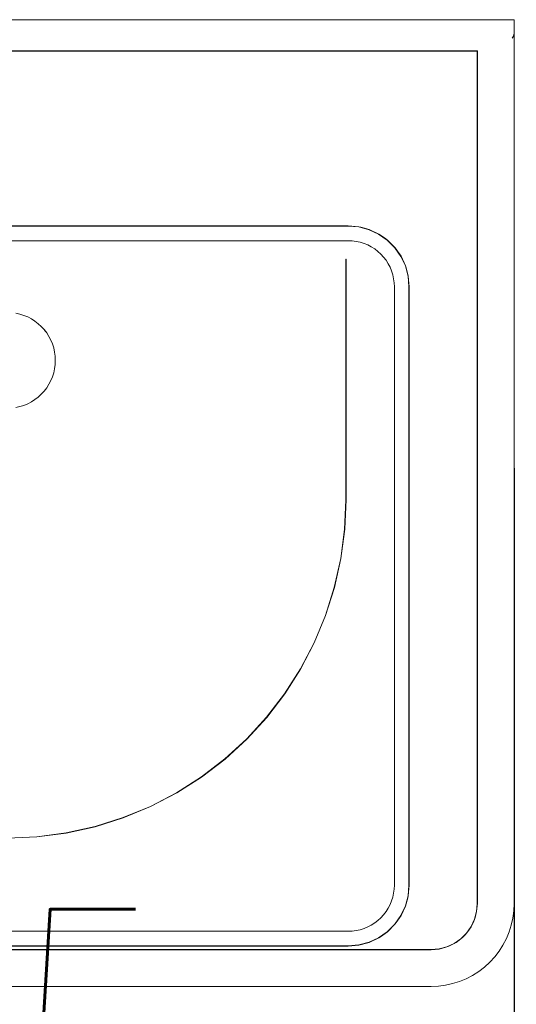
# Model space of a CAD drawing. Header units: millimetres. Extents: x -4835 to 23023, y -15404 to 3906.
# Tile 357 of 409: x 7573 to 7600, y 1406 to 1459. Entities that reach past the tile are written whole.
import ezdxf

# ---------------------------------------------------------------- set-up
doc = ezdxf.new("R2010")
doc.units = ezdxf.units.MM
doc.layers.get('0').update_dxf_attribs({"lineweight": 9})
doc.layers.add('- AGP-1_WYMIARY', color=8, linetype='Continuous', lineweight=9)
doc.layers.add('sp-armatura', color=6, linetype='Continuous', lineweight=15)
doc.styles.add('style1', font='simplex.shx', dxfattribs={"width": 0.6})
doc.dimstyles.new('PKN', dxfattribs={"dimtxt": 18, "dimasz": 10, "dimexe": 10, "dimexo": 0, "dimgap": 5, "dimtad": 1, "dimdec": 0, "dimrnd": 0.5, "dimzin": 10, "dimdsep": 46, "dimtxsty": 'style1', "dimblk": 'ARCHTICK', "dimcen": 0, "dimdle": 8, "dimclrd": 152, "dimclre": 153, "dimclrt": 51, "dimadec": 0, "dimazin": 0, "dimtfac": 1, "dimtdec": 0, "dimtofl": 0, "dimtmove": 0, "dimatfit": 0, "dimldrblk": 'ARCHTICK', "dimfxl": 1, "dimtolj": 1, "dimtzin": 2, "dimarcsym": 0})

# ---------------------------------------------------------------- blocks, each defined once
blk = doc.blocks.new('umywalka renoma comfort')
at = {"layer": 'sp-armatura'}
for p, q in [((25.5, 0), (-25.5, 0)), ((-19.5, 0), (19.5, 0)), ((19.5, 0), (19.848633, 0)), ((19.848633, 0), (20.194641, 0)), ((20.194641, 0), (20.535278, 0)), ((20.535278, 0), (20.868103, 0)), ((20.868103, 0), (21.190491, 0)), ((21.190491, 0), (21.5, 0)), ((21.5, 0), (21.794312, 0)), ((21.794312, 0), (22.071167, 0)), ((22.071167, 0), (22.32843, 0)), ((22.32843, 0), (22.564209, 0)), ((22.564209, 0), (22.776611, 0)), ((22.776611, 0), (22.964111, 0)), ((22.964111, 0), (23.125244, 0)), ((23.125244, 0), (23.258789, 0)), ((23.258789, 0), (23.363709, 0)), ((23.363709, 0), (23.43927, 0)), ((23.43927, 0), (23.484802, 0)), ((23.484802, 0), (23.5, 0)), ((23.5, 0), (23.5, 0)), ((23.5, 0), (26.5, 0)), ((25.674316, 0), (25.5, 0)), ((25.847351, 0), (25.674316, 0)), ((26.017639, 0), (25.847351, 0)), ((26.184082, 0), (26.017639, 0)), ((26.345276, 0), (26.184082, 0)), ((26.5, 0), (26.345276, 0)), ((26.587158, 0), (26.5, 0)), ((26.647156, 0), (26.5, 0)), ((26.673645, 0), (26.587158, 0)), ((26.785584, 0), (26.647156, 0)), ((26.75885, 0), (26.673645, 0)), ((26.842041, 0), (26.75885, 0)), ((26.914246, 0), (26.785584, 0)), ((26.922668, 0), (26.842041, 0)), ((27.032105, 0), (26.914246, 0)), ((27, 0), (26.922668, 0)), ((27.073608, 0), (27, 0)), ((27.138306, 0), (27.032105, 0)), ((27.142822, 0), (27.073608, 0)), ((27.232056, 0), (27.138306, 0)), ((27.207153, 0), (27.142822, 0)), ((27.266052, 0), (27.207153, 0)), ((27.312622, 0), (27.232056, 0)), ((27.319153, 0), (27.266052, 0)), ((27.379395, 0), (27.312622, 0)), ((27.366028, 0), (27.319153, 0)), ((27.406311, 0), (27.366028, 0)), ((27.431885, 0), (27.379395, 0)), ((27.439697, 0), (27.406311, 0)), ((27.469666, 0), (27.431885, 0)), ((27.465942, 0), (27.439697, 0)), ((27.484863, 0), (27.465942, 0)), ((27.492432, 0), (27.469666, 0)), ((27.496216, 0), (27.484863, 0)), ((27.5, 0), (27.492432, 0)), ((27.5, 0), (27.496216, 0)), ((27.5, 0), (27.5, 0)), ((27.5, -0.700012), (27.5, 0)), ((27.395691, -1.005737), (27.409607, -0.986786)), ((27.409607, -0.986786), (27.419434, -0.972198)), ((27.413512, -0.980988), (27.415161, -0.978699)), ((27.415161, -0.978699), (27.419434, -0.972198)), ((27.419434, -0.972198), (27.433044, -0.950012)), ((27.433044, -0.950012), (27.440369, -0.936828)), ((27.438604, -0.940005), (27.439514, -0.938476)), ((27.439514, -0.938476), (27.440369, -0.936828)), ((27.440369, -0.936828), (27.452969, -0.911748)), ((27.440369, -0.936828), (27.441711, -0.934356)), ((27.441711, -0.934356), (27.444192, -0.929217)), ((27.452969, -0.911748), (27.453186, -0.911316)), ((27.453186, -0.911316), (27.458374, -0.899841)), ((27.458374, -0.899841), (27.469065, -0.872999)), ((27.462097, -0.897888), (27.463543, -0.893073)), ((27.463005, -0.894795), (27.462097, -0.897888)), ((27.463543, -0.893073), (27.47168, -0.865967)), ((27.469065, -0.872999), (27.469849, -0.871032)), ((27.469849, -0.871032), (27.473206, -0.861542)), ((27.471285, -0.866971), (27.47168, -0.865967)), ((27.473206, -0.861542), (27.482971, -0.829407)), ((27.482971, -0.829407), (27.484863, -0.822113)), ((27.484863, -0.822113), (27.492432, -0.786834)), ((27.490173, -0.802246), (27.48628, -0.815507)), ((27.488464, -0.819244), (27.490173, -0.802246)), ((27.490077, -0.802573), (27.490917, -0.793895)), ((27.492432, -0.786834), (27.493286, -0.78186)), ((27.493286, -0.78186), (27.497861, -0.745547)), ((27.497861, -0.745547), (27.498108, -0.743591)), ((27.498108, -0.743591), (27.498352, -0.741089)), ((27.498352, -0.741089), (27.499957, -0.701084)), ((27.499957, -0.701084), (27.5, -0.700012)), ((27.5, -0.700012), (27.5, -48)), ((25.505005, -1.695007), (-25.504944, -1.695007)), ((25.494995, -1.705017), (-25.494995, -1.705017)), ((25.494995, -1.705017), (-25.494995, -1.705017)), ((25.494995, -1.705017), (25.494995, -47.999786)), ((25.494995, -1.705017), (25.494995, -47.999786)), ((25.494995, -1.705017), (25.494995, -1.705017)), ((25.505005, -1.695007), (25.505005, -48.000213)), ((25.505005, -1.695007), (25.505005, -1.695007)), ((25.505005, -1.697739), (25.505005, -48.000213)), ((18.500244, -11.195007), (-18.500183, -11.195007)), ((18.500244, -11.195007), (-18.500183, -11.195007)), ((18.499817, -11.205017), (-18.499756, -11.205017)), ((18.499817, -11.205017), (-18.499756, -11.205017)), ((18.499817, -11.205017), (19.072205, -11.255096)), ((18.499817, -11.205017), (19.072205, -11.255096)), ((18.500244, -11.195007), (19.073914, -11.245209)), ((18.500244, -11.195007), (18.614476, -11.205003)), ((18.614535, -11.205009), (19.073914, -11.245209)), ((19.072205, -11.255096), (19.626953, -11.403747)), ((19.072205, -11.255096), (19.626953, -11.403747)), ((19.073914, -11.245209), (19.630432, -11.394317)), ((19.073914, -11.245209), (19.184985, -11.274968)), ((19.185095, -11.274997), (19.630432, -11.394317)), ((19.626953, -11.403747), (20.147522, -11.646484)), ((19.626953, -11.403747), (20.147522, -11.646484)), ((19.630432, -11.394317), (20.152527, -11.637787)), ((19.630432, -11.394317), (19.734607, -11.442898)), ((19.73473, -11.442955), (20.04854, -11.589294)), ((20.048583, -11.589314), (20.152527, -11.637787)), ((20.147522, -11.646484), (20.617981, -11.975921)), ((20.147522, -11.646484), (20.617981, -11.975921)), ((20.152527, -11.637787), (20.624451, -11.968231)), ((20.152527, -11.637787), (20.246504, -11.70359)), ((20.246646, -11.703689), (20.530206, -11.90224)), ((18.5, -12), (-18.5, -12)), ((1.300049, -12), (-1.299988, -12)), ((-1.299988, -12), (1.300049, -12)), ((0.484253, -12), (1.150879, -12)), ((1.150879, -12), (1.181519, -12)), ((1.181519, -12), (1.181527, -12)), ((1.181527, -12), (1.812927, -12)), ((1.361023, -12), (1.300049, -12)), ((1.300049, -12), (1.361023, -12)), ((1.42157, -12), (1.361023, -12)), ((1.361023, -12), (1.42157, -12)), ((1.481201, -12), (1.42157, -12)), ((1.42157, -12), (1.481201, -12)), ((1.539429, -12), (1.481201, -12)), ((1.481201, -12), (1.539429, -12)), ((1.595886, -12), (1.539429, -12)), ((1.539429, -12), (1.595886, -12)), ((1.650024, -12), (1.595886, -12)), ((1.595886, -12), (1.650024, -12)), ((1.701538, -12), (1.650024, -12)), ((1.650024, -12), (1.701538, -12)), ((1.75, -12), (1.701538, -12)), ((1.701538, -12), (1.75, -12)), ((1.794983, -12), (1.75, -12)), ((1.75, -12), (1.794983, -12)), ((1.836243, -12), (1.794983, -12)), ((1.794983, -12), (1.836243, -12)), ((1.812927, -12), (1.873474, -12)), ((1.873413, -12), (1.836243, -12)), ((1.836243, -12), (1.873413, -12)), ((1.90625, -12), (1.873413, -12)), ((1.873413, -12), (1.90625, -12)), ((1.873474, -12), (2.465637, -12)), ((1.934448, -12), (1.90625, -12)), ((1.90625, -12), (1.934448, -12)), ((1.957825, -12), (1.934448, -12)), ((1.934448, -12), (1.957825, -12)), ((1.976196, -12), (1.957825, -12)), ((1.957825, -12), (1.976196, -12)), ((1.98938, -12), (1.976196, -12)), ((1.976196, -12), (1.98938, -12)), ((1.997376, -12), (1.98938, -12)), ((1.98938, -12), (1.997376, -12)), ((2, -12), (1.997376, -12)), ((1.997376, -12), (2, -12)), ((2.465637, -12), (2.55481, -12)), ((2.55481, -12), (3.104614, -12)), ((3.104614, -12), (3.104648, -12)), ((3.104648, -12), (15.09613, -12)), ((15.09613, -12), (15.783386, -12)), ((15.783386, -12), (15.783411, -12)), ((15.783411, -12), (15.783495, -12)), ((15.783495, -12), (15.894836, -12)), ((15.894836, -12), (16.635071, -12)), ((16.635071, -12), (16.710754, -12)), ((16.710754, -12), (17.5, -12)), ((17.5, -12), (17.500017, -12)), ((17.500017, -12), (17.538269, -12)), ((17.538269, -12), (18.371521, -12)), ((18.371521, -12), (18.5, -12)), ((18.5, -12), (18.717896, -12.009521)), ((18.717896, -12.009521), (18.5, -12)), ((18.717896, -12.009521), (18.934143, -12.037994)), ((18.934143, -12.037994), (18.717896, -12.009521)), ((18.934143, -12.037994), (19.147095, -12.085205)), ((19.147095, -12.085205), (18.934143, -12.037994)), ((19.147095, -12.085205), (19.355103, -12.150787)), ((19.355103, -12.150787), (19.147095, -12.085205)), ((19.355103, -12.150787), (19.55658, -12.234253)), ((19.55658, -12.234253), (19.355103, -12.150787)), ((19.55658, -12.234253), (19.75, -12.334961)), ((19.75, -12.334961), (19.55658, -12.234253)), ((20.530239, -11.902264), (20.624451, -11.968231)), ((20.617981, -11.975921), (21.024109, -12.382049)), ((20.617981, -11.975921), (21.024109, -12.382049)), ((20.624451, -11.968231), (21.031799, -12.37558)), ((20.624451, -11.968231), (20.950522, -12.294302)), ((20.950571, -12.294351), (21.031799, -12.37558)), ((19.75, -12.334961), (19.93396, -12.452118)), ((19.93396, -12.452118), (19.75, -12.334961)), ((19.93396, -12.452118), (20.106995, -12.5849)), ((20.106995, -12.5849), (19.93396, -12.452118)), ((20.106995, -12.5849), (20.267822, -12.732239)), ((20.267822, -12.732239), (20.106995, -12.5849)), ((20.267822, -12.732239), (20.415161, -12.893036)), ((20.415161, -12.893036), (20.267822, -12.732239)), ((21.024109, -12.382049), (21.353577, -12.852508)), ((21.024109, -12.382049), (21.353577, -12.852508)), ((21.031799, -12.37558), (21.362244, -12.847503)), ((21.031799, -12.37558), (21.09764, -12.46961)), ((21.097687, -12.469677), (21.296549, -12.753681)), ((21.296574, -12.753718), (21.362244, -12.847503)), ((18.366577, -13), (18.366577, -26.072937)), ((18.366577, -13), (18.366577, -26.072937)), ((18.366577, -13), (18.366577, -13)), ((18.376526, -13), (18.366577, -13)), ((18.366577, -13), (18.376526, -13)), ((18.366577, -13), (18.366577, -13)), ((18.376526, -13), (18.376526, -26.073181)), ((18.376526, -13), (18.376526, -26.073181)), ((18.376526, -13), (18.376526, -13)), ((20.415161, -12.893036), (20.547913, -13.06607)), ((20.547913, -13.06607), (20.415161, -12.893036)), ((20.547913, -13.06607), (20.6651, -13.25)), ((20.6651, -13.25), (20.547913, -13.06607)), ((20.6651, -13.25), (20.765808, -13.443451)), ((20.765808, -13.443451), (20.6651, -13.25)), ((21.353577, -12.852508), (21.596314, -13.373047)), ((21.353577, -12.852508), (21.596314, -13.373047)), ((21.362244, -12.847503), (21.605713, -13.369629)), ((21.362244, -12.847503), (21.410689, -12.951395)), ((21.410742, -12.951508), (21.557275, -13.265753)), ((21.557291, -13.265788), (21.605713, -13.369629)), ((20.765808, -13.443451), (20.849243, -13.644958)), ((20.849243, -13.644958), (20.765808, -13.443451)), ((20.849243, -13.644958), (20.914856, -13.852966)), ((20.914856, -13.852966), (20.849243, -13.644958)), ((20.914856, -13.852966), (20.962036, -14.065887)), ((20.962036, -14.065887), (20.914856, -13.852966)), ((21.596314, -13.373047), (21.744934, -13.927856)), ((21.596314, -13.373047), (21.744934, -13.927856)), ((21.605713, -13.369629), (21.754822, -13.926086)), ((21.605713, -13.369629), (21.635417, -13.480482)), ((21.635428, -13.480523), (21.754822, -13.926086)), ((20.962036, -14.065887), (20.99054, -14.282135)), ((20.99054, -14.282135), (20.962036, -14.065887)), ((20.99054, -14.282135), (21, -14.5)), ((21, -14.5), (20.99054, -14.282135)), ((21.744934, -13.927856), (21.795044, -14.500213)), ((21.744934, -13.927856), (21.795044, -14.500213)), ((21.754822, -13.926086), (21.805054, -14.499786)), ((21.754822, -13.926086), (21.795015, -14.385135)), ((21.795039, -14.38541), (21.805054, -14.499786)), ((21, -14.5), (21, -47)), ((21, -47), (21, -14.5)), ((21.795044, -14.500213), (21.795044, -46.999786)), ((21.795044, -14.500213), (21.795044, -46.999786)), ((21.805054, -14.499786), (21.805054, -47.000213)), ((21.805054, -14.499786), (21.805054, -47.000213)), ((0.451538, -15.939514), (0.672974, -15.988617)), ((0.672974, -15.988617), (0.451538, -15.939514)), ((0.672974, -15.988617), (0.889282, -16.056824)), ((0.889282, -16.056824), (0.672974, -15.988617)), ((0.889282, -16.056824), (1.098816, -16.143615)), ((1.098816, -16.143615), (0.889282, -16.056824)), ((1.098816, -16.143615), (1.300049, -16.248352)), ((1.300049, -16.248352), (1.098816, -16.143615)), ((1.300049, -16.248352), (1.491333, -16.370209)), ((1.491333, -16.370209), (1.300049, -16.248352)), ((1.491333, -16.370209), (1.671265, -16.508301)), ((1.671265, -16.508301), (1.491333, -16.370209)), ((1.671265, -16.508301), (1.838501, -16.661529)), ((1.838501, -16.661529), (1.671265, -16.508301)), ((1.838501, -16.661529), (1.99176, -16.828766)), ((1.99176, -16.828766), (1.838501, -16.661529)), ((2.129822, -17.008697), (1.99176, -16.828766)), ((1.99176, -16.828766), (2.071211, -16.932311)), ((2.251709, -17.200012), (2.129822, -17.008697)), ((2.356445, -17.401214), (2.251709, -17.200012)), ((2.443237, -17.610748), (2.356445, -17.401214)), ((2.511414, -17.827087), (2.443237, -17.610748)), ((2.560547, -18.048523), (2.511414, -17.827087)), ((2.590149, -18.273407), (2.560547, -18.048523)), ((2.600037, -18.5), (2.590149, -18.273407)), ((2.590149, -18.726623), (2.600037, -18.5)), ((2.443237, -19.389251), (2.511414, -19.172943)), ((2.511414, -19.172943), (2.560547, -18.951507)), ((2.560547, -18.951507), (2.590149, -18.726623)), ((2.251709, -19.800018), (2.356445, -19.598816)), ((2.356445, -19.598816), (2.443237, -19.389251)), ((1.838501, -20.338501), (1.99176, -20.171264)), ((1.99176, -20.171264), (2.129822, -19.991302)), ((2.129822, -19.991302), (2.251709, -19.800018)), ((1.098816, -20.856415), (1.300049, -20.751678)), ((1.300049, -20.751678), (1.491333, -20.629791)), ((1.491333, -20.629791), (1.671265, -20.49173)), ((1.671265, -20.49173), (1.838501, -20.338501)), ((0.451538, -21.060516), (0.672974, -21.011413)), ((0.672974, -21.011413), (0.889282, -20.943207)), ((0.889282, -20.943207), (1.098816, -20.856415)), ((18.366577, -26.072937), (18.296631, -27.673797)), ((18.366577, -26.072937), (18.296631, -27.673797)), ((18.376526, -26.073181), (18.306641, -27.674682)), ((18.376526, -26.073181), (18.306641, -27.674682)), ((18.296631, -27.673797), (18.087524, -29.262359)), ((18.296631, -27.673797), (18.087524, -29.262359)), ((18.306641, -27.674682), (18.097351, -29.264099)), ((18.306641, -27.674682), (18.097351, -29.264099)), ((18.087524, -29.262359), (17.740723, -30.82666)), ((18.087524, -29.262359), (17.740723, -30.82666)), ((18.097351, -29.264099), (17.750366, -30.829254)), ((18.097351, -29.264099), (17.750366, -30.829254)), ((17.740723, -30.82666), (17.258911, -32.354767)), ((17.740723, -30.82666), (17.258911, -32.354767)), ((17.750366, -30.829254), (17.268311, -32.358185)), ((17.750366, -30.829254), (17.268311, -32.358185)), ((17.258911, -32.354767), (16.645752, -33.835083)), ((17.258911, -32.354767), (16.645752, -33.835083)), ((17.268311, -32.358185), (16.654785, -33.839325)), ((17.268311, -32.358185), (16.654785, -33.839325)), ((16.645752, -33.835083), (15.905884, -35.256317)), ((16.645752, -33.835083), (15.905884, -35.256317)), ((16.654785, -33.839325), (15.914551, -35.261322)), ((16.654785, -33.839325), (15.914551, -35.261322)), ((15.905884, -35.256317), (15.044983, -36.607666)), ((15.905884, -35.256317), (15.044983, -36.607666)), ((15.914551, -35.261322), (15.053223, -36.613403)), ((15.914551, -35.261322), (15.053223, -36.613403)), ((15.044983, -36.607666), (14.06958, -37.878814)), ((15.044983, -36.607666), (14.06958, -37.878814)), ((15.053223, -36.613403), (14.077271, -37.885254)), ((15.053223, -36.613403), (14.077271, -37.885254)), ((14.06958, -37.878814), (12.987122, -39.06015)), ((14.06958, -37.878814), (12.987122, -39.06015)), ((14.077271, -37.885254), (12.994202, -39.06723)), ((14.077271, -37.885254), (12.994202, -39.06723)), ((12.987122, -39.06015), (11.805786, -40.142639)), ((12.987122, -39.06015), (11.805786, -40.142639)), ((12.994202, -39.06723), (11.812256, -40.150299)), ((12.994202, -39.06723), (11.812256, -40.150299)), ((11.805786, -40.142639), (10.534607, -41.118042)), ((11.805786, -40.142639), (10.534607, -41.118042)), ((11.812256, -40.150299), (10.540344, -41.12622)), ((11.812256, -40.150299), (10.540344, -41.12622)), ((10.534607, -41.118042), (9.183289, -41.978912)), ((10.534607, -41.118042), (9.183289, -41.978912)), ((10.540344, -41.12622), (9.188293, -41.98761)), ((10.540344, -41.12622), (9.188293, -41.98761)), ((9.183289, -41.978912), (7.762024, -42.71878)), ((9.183289, -41.978912), (7.762024, -42.71878)), ((9.188293, -41.98761), (7.766296, -42.727844)), ((9.188293, -41.98761), (7.766296, -42.727844)), ((7.762024, -42.71878), (6.281738, -43.331939)), ((7.762024, -42.71878), (6.281738, -43.331939)), ((7.766296, -42.727844), (6.285156, -43.341339)), ((7.766296, -42.727844), (6.285156, -43.341339)), ((4.753601, -43.813751), (3.189331, -44.160553)), ((4.753601, -43.813751), (3.189331, -44.160553)), ((4.756226, -43.823425), (3.191101, -44.17041)), ((4.756226, -43.823425), (3.191101, -44.17041)), ((6.281738, -43.331939), (4.753601, -43.813751)), ((6.281738, -43.331939), (4.753601, -43.813751)), ((6.285156, -43.341339), (4.756226, -43.823425)), ((6.285156, -43.341339), (4.756226, -43.823425)), ((1.600769, -44.36969), (0, -44.439575)), ((1.600769, -44.36969), (0, -44.439575)), ((3.189331, -44.160553), (1.600769, -44.36969)), ((3.189331, -44.160553), (1.600769, -44.36969)), ((3.191101, -44.17041), (1.601624, -44.379669)), ((3.191101, -44.17041), (1.601624, -44.379669)), ((1.601624, -44.379669), (0, -44.449585)), ((1.601624, -44.379669), (0, -44.449585)), ((20.99054, -47.217895), (21, -47)), ((20.99054, -47.217895), (21, -47)), ((21.795044, -46.999786), (21.744934, -47.572174)), ((21.795044, -46.999786), (21.744934, -47.572174)), ((21.805054, -47.000213), (21.754822, -47.573913)), ((21.805054, -47.000213), (21.754822, -47.573913)), ((20.914856, -47.647064), (20.962036, -47.434143)), ((20.914856, -47.647064), (20.962036, -47.434143)), ((20.962036, -47.434143), (20.99054, -47.217895)), ((20.962036, -47.434143), (20.99054, -47.217895)), ((21.744934, -47.572174), (21.596314, -48.126953)), ((21.744934, -47.572174), (21.596314, -48.126953)), ((21.754822, -47.573913), (21.605713, -48.130401)), ((21.754822, -47.573913), (21.72507, -47.68495)), ((20.6651, -48.25), (20.765808, -48.056549)), ((20.6651, -48.25), (20.765808, -48.056549)), ((20.765808, -48.056549), (20.849243, -47.855072)), ((20.765808, -48.056549), (20.849243, -47.855072)), ((20.849243, -47.855072), (20.914856, -47.647064)), ((20.849243, -47.855072), (20.914856, -47.647064)), ((21.635406, -48.019582), (21.605713, -48.130401)), ((21.725029, -47.685103), (21.63541, -48.019568)), ((25.494995, -47.999786), (25.457092, -48.433258)), ((25.494995, -47.999786), (25.457092, -48.433258)), ((25.505005, -48.000213), (25.46698, -48.434997)), ((25.495047, -48.114069), (25.46698, -48.434997)), ((25.505005, -48.000213), (25.495053, -48.114009)), ((27.48291, -48.392212), (27.5, -48)), ((20.267822, -48.767792), (20.415161, -48.606994)), ((20.267822, -48.767792), (20.415161, -48.606994)), ((20.415161, -48.606994), (20.547913, -48.43396)), ((20.415161, -48.606994), (20.547913, -48.43396)), ((20.547913, -48.43396), (20.6651, -48.25)), ((20.547913, -48.43396), (20.6651, -48.25)), ((21.353577, -48.647491), (21.024109, -49.117981)), ((21.353577, -48.647491), (21.024109, -49.117981)), ((21.362244, -48.652527), (21.031799, -49.12442)), ((21.362244, -48.652527), (21.097492, -49.030607)), ((21.596314, -48.126953), (21.353577, -48.647491)), ((21.596314, -48.126953), (21.353577, -48.647491)), ((21.605713, -48.130401), (21.362244, -48.652527)), ((21.605713, -48.130401), (21.362244, -48.652527)), ((25.457092, -48.433258), (25.344543, -48.853332)), ((25.457092, -48.433258), (25.344543, -48.853332)), ((25.46698, -48.434997), (25.354004, -48.856781)), ((25.46698, -48.434997), (25.383839, -48.745396)), ((27.431641, -48.781433), (27.48291, -48.392212)), ((19.55658, -49.265777), (19.75, -49.165069)), ((19.55658, -49.265777), (19.75, -49.165069)), ((19.75, -49.165069), (19.93396, -49.047882)), ((19.75, -49.165069), (19.93396, -49.047882)), ((19.93396, -49.047882), (20.106995, -48.91513)), ((19.93396, -49.047882), (20.106995, -48.91513)), ((20.106995, -48.91513), (20.267822, -48.767792)), ((20.106995, -48.91513), (20.267822, -48.767792)), ((21.024109, -49.117981), (20.617981, -49.524109)), ((21.024109, -49.117981), (20.617981, -49.524109)), ((21.031799, -49.12442), (20.624451, -49.531799)), ((21.031799, -49.12442), (20.705735, -49.450508)), ((21.097445, -49.030674), (21.031799, -49.12442)), ((25.344543, -48.853332), (25.160767, -49.247497)), ((25.344543, -48.853332), (25.160767, -49.247497)), ((25.354004, -48.856781), (25.169434, -49.252533)), ((25.218056, -49.148278), (25.169434, -49.252533)), ((25.305204, -48.961417), (25.218062, -49.148266)), ((25.354004, -48.856781), (25.305272, -48.961271)), ((25.383767, -48.745665), (25.354004, -48.856781)), ((27.228638, -49.539093), (27.34668, -49.164703)), ((27.34668, -49.164703), (27.431641, -48.781433)), ((-18.5, -49.5), (18.5, -49.5)), ((-18.5, -49.5), (18.5, -49.5)), ((18.5, -49.5), (18.717896, -49.490509)), ((18.5, -49.5), (18.717896, -49.490509)), ((18.717896, -49.490509), (18.934143, -49.462036)), ((18.717896, -49.490509), (18.934143, -49.462036)), ((18.934143, -49.462036), (19.147095, -49.414825)), ((18.934143, -49.462036), (19.147095, -49.414825)), ((19.147095, -49.414825), (19.355103, -49.349243)), ((19.147095, -49.414825), (19.355103, -49.349243)), ((19.355103, -49.349243), (19.55658, -49.265777)), ((19.355103, -49.349243), (19.55658, -49.265777)), ((20.617981, -49.524109), (20.147522, -49.853546)), ((20.617981, -49.524109), (20.147522, -49.853546)), ((20.624451, -49.531799), (20.152527, -49.862243)), ((20.624451, -49.531799), (20.246894, -49.796167)), ((20.705618, -49.450625), (20.624451, -49.531799)), ((24.911316, -49.60376), (24.60376, -49.911285)), ((24.911316, -49.60376), (24.60376, -49.911285)), ((24.919006, -49.610199), (24.61023, -49.918976)), ((24.837984, -49.691221), (24.691411, -49.837794)), ((24.919006, -49.610199), (24.83801, -49.691195)), ((25.160767, -49.247497), (24.911316, -49.60376)), ((25.160767, -49.247497), (24.911316, -49.60376)), ((25.169434, -49.252533), (24.919006, -49.610199)), ((24.984779, -49.516261), (24.919006, -49.610199)), ((25.169434, -49.252533), (24.984856, -49.516151)), ((27.07843, -49.901794), (27.228638, -49.539093)), ((19.072205, -50.244934), (18.499817, -50.295013)), ((19.072205, -50.244934), (18.499817, -50.295013)), ((19.073914, -50.254822), (18.500244, -50.305023)), ((19.073914, -50.254822), (18.500244, -50.305023)), ((19.626953, -50.096283), (19.072205, -50.244934)), ((19.626953, -50.096283), (19.072205, -50.244934)), ((19.630432, -50.105713), (19.073914, -50.254822)), ((19.184985, -50.225062), (19.073914, -50.254822)), ((19.630432, -50.105713), (19.185046, -50.225046)), ((20.147522, -49.853546), (19.626953, -50.096283)), ((20.147522, -49.853546), (19.626953, -50.096283)), ((20.152527, -49.862243), (19.630432, -50.105713)), ((19.735193, -50.05686), (19.630432, -50.105713)), ((20.152527, -49.862243), (19.735197, -50.056857)), ((20.246795, -49.796236), (20.152527, -49.862243)), ((24.247498, -50.160736), (23.853333, -50.344513)), ((24.247498, -50.160736), (23.853333, -50.344513)), ((24.252564, -50.169403), (23.856812, -50.353943)), ((24.252564, -50.169403), (23.960739, -50.305481)), ((24.60376, -49.911285), (24.247498, -50.160736)), ((24.60376, -49.911285), (24.247498, -50.160736)), ((24.61023, -49.918976), (24.252564, -50.169403)), ((24.347005, -50.103278), (24.252564, -50.169403)), ((24.61023, -49.918976), (24.347055, -50.103243)), ((24.691269, -49.837936), (24.61023, -49.918976)), ((26.686218, -50.581115), (26.897156, -50.25)), ((26.897156, -50.25), (27.07843, -49.901794)), ((23.000244, -50.505005), (-23.000183, -50.505005)), ((23.000244, -50.505005), (-23.000183, -50.505005)), ((22.999817, -50.494995), (-22.999756, -50.494995)), ((22.999817, -50.494995), (-22.999756, -50.494995)), ((18.500244, -50.305023), (-18.500183, -50.305023)), ((18.500244, -50.305023), (-18.500183, -50.305023)), ((18.499817, -50.295013), (-18.499756, -50.295013)), ((18.499817, -50.295013), (-18.499756, -50.295013)), ((23.433289, -50.457092), (22.999817, -50.494995)), ((23.433289, -50.457092), (22.999817, -50.494995)), ((23.434998, -50.46698), (23.000244, -50.505005)), ((23.114429, -50.495018), (23.000244, -50.505005)), ((23.320613, -50.476984), (23.114478, -50.495013)), ((23.434998, -50.46698), (23.32062, -50.476984)), ((23.853333, -50.344513), (23.433289, -50.457092)), ((23.853333, -50.344513), (23.433289, -50.457092)), ((23.856812, -50.353943), (23.434998, -50.46698)), ((23.545873, -50.437268), (23.434998, -50.46698)), ((23.746081, -50.383616), (23.545911, -50.437257)), ((23.856812, -50.353943), (23.746172, -50.383592)), ((23.960533, -50.305577), (23.856812, -50.353943)), ((26.447205, -50.892547), (26.686218, -50.581115)), ((25.892578, -51.447204), (26.182007, -51.181976)), ((26.182007, -51.181976), (26.447205, -50.892547)), ((25.25, -51.897125), (25.581116, -51.686188)), ((25.581116, -51.686188), (25.892578, -51.447204)), ((23.781433, -52.43164), (24.164734, -52.346679)), ((24.164734, -52.346679), (24.539124, -52.228637)), ((24.539124, -52.228637), (24.901794, -52.078399)), ((24.901794, -52.078399), (25.25, -51.897125)), ((-23, -52.5), (23, -52.5)), ((23, -52.5), (23.392212, -52.482879)), ((23.392212, -52.482879), (23.781433, -52.43164))]:
    blk.add_line(p, q, dxfattribs=at)
blk = doc.blocks.new('_OBLIQUE')
at = {"color": 0, "linetype": 'ByBlock'}
blk.add_line((-0.5, -0.5), (0.5, 0.5), dxfattribs=at)
blk = doc.blocks.new('*D475')
at = {"layer": '- AGP-1_WYMIARY', "color": 153, "lineweight": -2}
for p, q in [((7544.784, 1434.949), (7544.784, 1377.993)), ((7599.784, 1434.949), (7599.784, 1377.993))]:
    blk.add_line(p, q, dxfattribs=at)
at = {"layer": '- AGP-1_WYMIARY', "color": 152, "lineweight": -2}
blk.add_line((7536.784, 1387.993), (7607.784, 1387.993), dxfattribs=at)
at = {"layer": 'Defpoints', "color": 0}
for p in [(7544.784, 1434.949), (7599.784, 1434.949), (7599.784, 1387.993)]:
    blk.add_point(p, dxfattribs=at)
at = {"layer": '- AGP-1_WYMIARY', "color": 152, "linetype": 'ByBlock', "lineweight": -2, "xscale": 10, "yscale": 10, "zscale": 10, "rotation": 180}
blk.add_blockref('_OBLIQUE', (7544.784, 1387.993), dxfattribs=at)
at = {"layer": '- AGP-1_WYMIARY', "color": 152, "linetype": 'ByBlock', "lineweight": -2, "xscale": 10, "yscale": 10, "zscale": 10}
blk.add_blockref('_OBLIQUE', (7599.784, 1387.993), dxfattribs=at)
at = {"layer": '- AGP-1_WYMIARY', "color": 51, "insert": (7572.284, 1401.993), "char_height": 18, "attachment_point": 5, "style": 'style1'}
blk.add_mtext('\\A1;55', dxfattribs=at)
blk = doc.blocks.new('_ArchTick')
at = {"color": 0, "linetype": 'ByBlock', "const_width": 0.15}
blk.add_lwpolyline([(-0.5, -0.5), (0.5, 0.5)], dxfattribs=at)

msp = doc.modelspace()

# ---------------------------------------------------------------- block references
at = {"layer": 'sp-armatura'}
msp.add_blockref('umywalka renoma comfort', (7572.2836, 1459.2988), dxfattribs=at)

# ---------------------------------------------------------------- dimensions: what is measured, and where the dimension line sits
at = {"layer": '- AGP-1_WYMIARY'}
dim = msp.add_linear_dim(base=(7599.7836, 1387.9932), p1=(7544.7836, 1434.9488), p2=(7599.7836, 1434.9488), dimstyle='PKN', override={"dimblk": 'OBLIQUE'}, dxfattribs=at)
dim.commit()
dim.dimension.update_dxf_attribs({"geometry": '*D475', "text_midpoint": (7572.2836, 1401.9932)})

doc.saveas('drawing.dxf')
